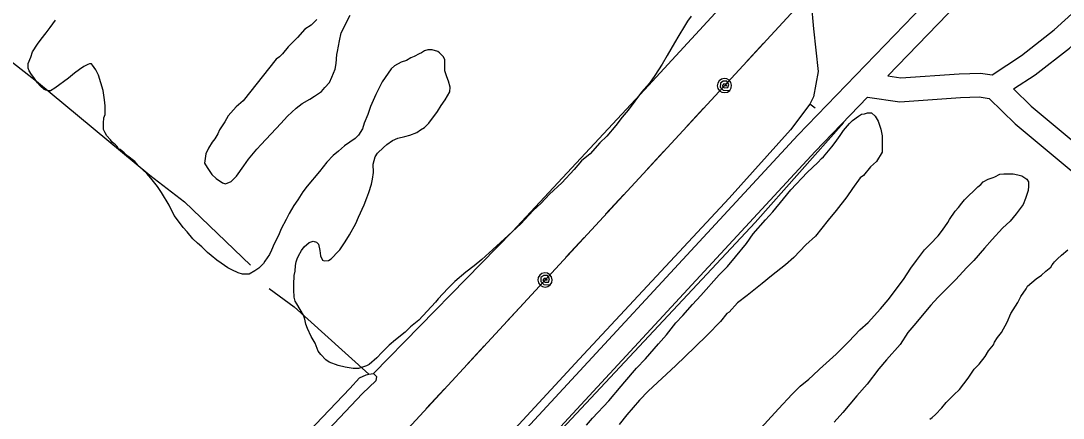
# Model space of a CAD drawing. Extents: x 3355677 to 3393573, y 612928 to 638357.
# Drawn here: x 3384413 to 3385728, y 623235 to 623737 of the extents above; entities that cross this region are included whole.
import ezdxf

# ---------------------------------------------------------------- set-up
doc = ezdxf.new("R2010")
doc.units = 0
for name, color, linetype in [('V-ROAD-CNTR', 7, 'Continuous'), ('V-SITE-VEGE', 7, 'Continuous'), ('V-TOPO-SHOR', 7, 'Continuous'), ('V-UTIL-LINE', 7, 'Continuous')]:
    doc.layers.add(name, color=color, linetype=linetype)

msp = doc.modelspace()

# ---------------------------------------------------------------- linework, layer by layer
at = {"layer": 'V-ROAD-CNTR'}
for points in [[(3385649.3, 623858.3), (3385393.3, 623592.7), (3384983.5, 623148.8), (3384633.4, 622764.9), (3384165.6, 622265), (3384081.3, 622169.8), (3384058.4, 622128.5), (3384052, 622105)], [(3385670.9, 623837.5), (3385506.9, 623667.4)], [(3385638.4, 623668.9), (3385675.4, 623693.4), (3385716.9, 623725.5), (3385752.7, 623757.9)], [(3385665.6, 623651), (3385692.9, 623669), (3385736.2, 623702.5), (3385772.8, 623735.7)], [(3385506.9, 623667.4), (3385523.1, 623665.1), (3385596.9, 623670.1), (3385623.7, 623671.1), (3385638.4, 623668.9)], [(3385665.6, 623651), (3385687.8, 623629.3), (3385763.5, 623566.1)], [(3385481.3, 623640.8), (3385415.1, 623572.1), (3385005.6, 623128.5), (3384655.4, 622744.6), (3384187.8, 622244.8), (3384105.9, 622152.4), (3384086.4, 622117.1), (3384079.3, 622091.2), (3384083.5, 622062.8), (3384106.1, 622018.8), (3384188.5, 621943.8), (3384500.7, 621659.3), (3384654, 621512.8), (3384841.1, 621336.5), (3385030.9, 621162.8)], [(3385481.3, 623640.8), (3385522, 623634.9), (3385598.5, 623640.1), (3385622.1, 623641), (3385634.8, 623639.1), (3385667.6, 623607), (3385821.6, 623478.6), (3385858.4, 623459.3), (3385887.6, 623464.5), (3385911.1, 623478.9), (3385942.7, 623502.7), (3385980, 623526.2)]]:
    msp.add_lwpolyline(points, dxfattribs=at)
at = {"layer": 'V-SITE-VEGE'}
for points in [[(3384433.9, 623707.7), (3384438.9, 623713.9), (3384445, 623721.7), (3384450, 623728.4), (3384456.7, 623737.9)], [(3384786.4, 623738.9), (3384779.2, 623731.6), (3384771.4, 623726.6), (3384762, 623716), (3384750.3, 623704.2), (3384743.1, 623695.3), (3384739.2, 623691.4), (3384735.3, 623688.6), (3384693.7, 623636.1), (3384684.8, 623628.3), (3384674.8, 623617.1), (3384670.4, 623609.3), (3384663.8, 623599.3), (3384661.5, 623594.2), (3384657.7, 623588.1), (3384654.3, 623583.6), (3384649.9, 623576.4), (3384646.6, 623569.1), (3384644.9, 623557.4), (3384648.3, 623551.9), (3384653.9, 623543), (3384659.5, 623538), (3384667.3, 623532.4), (3384671.2, 623531.3), (3384678.4, 623534.1), (3384685.1, 623540.8), (3384694.5, 623553.7), (3384700.1, 623562.1), (3384710.6, 623574.9), (3384716.2, 623581), (3384741.2, 623607.3), (3384749.5, 623616.8), (3384760.6, 623626.9), (3384767.8, 623632.4), (3384777.8, 623638), (3384783.4, 623642), (3384792.3, 623647.6), (3384796.7, 623652.6), (3384802.3, 623659.3), (3384805.6, 623666), (3384809.5, 623676), (3384811.1, 623683.3), (3384811.6, 623694.4), (3384812.7, 623698.3), (3384814.9, 623711.7), (3384817.1, 623721.7), (3384828.7, 623744)], [(3385258.8, 623743.1), (3385254.3, 623736.4), (3385250.4, 623730.3), (3385243.2, 623718.5), (3385237.7, 623709.1), (3385228.3, 623693.4), (3385222.2, 623682.3), (3385212.8, 623667.8), (3385206.1, 623658.3), (3385196.1, 623647.1), (3385179.5, 623624.2), (3385171.7, 623615.3), (3385163.9, 623604.7), (3385152.3, 623591.3), (3385143.4, 623582.9), (3385131.2, 623568.9), (3385120.6, 623560), (3385111.2, 623549.4)], [(3384915.8, 623695.3), (3384909.1, 623691.9), (3384905.2, 623690.2), (3384899.7, 623686.9), (3384893, 623684.6), (3384884.6, 623680.1), (3384880.2, 623676.2), (3384869.1, 623660), (3384865.2, 623652.2), (3384860.8, 623643.9), (3384854.2, 623628.8), (3384850.8, 623618.8), (3384846.4, 623607.6), (3384844.2, 623600.4), (3384839.2, 623592.6), (3384834.8, 623588.6), (3384821.4, 623579.1), (3384813.7, 623572.4), (3384807, 623566.8), (3384799.2, 623558.5), (3384789.8, 623546.7), (3384774.3, 623528.3), (3384768.7, 623521), (3384762.6, 623511), (3384757.6, 623503.7), (3384751.5, 623493.7), (3384747.6, 623485.9), (3384741.6, 623474.2), (3384738.2, 623465.8), (3384732.7, 623455.2), (3384729.4, 623447.4), (3384726.6, 623441.8), (3384721.1, 623433.5), (3384719.4, 623430.7), (3384713.3, 623424.5), (3384708.3, 623421.2), (3384701.1, 623417.2), (3384692.7, 623417.2), (3384687.1, 623418.9), (3384679.3, 623422.7), (3384674.3, 623425), (3384665.9, 623431.1), (3384660.4, 623434.9), (3384653.1, 623440.5), (3384648.6, 623444.4), (3384641.4, 623451.6), (3384635.8, 623456), (3384630.2, 623461.6), (3384622.9, 623470.5), (3384617.9, 623476), (3384610.6, 623485.5), (3384606.7, 623491), (3384600, 623504.4), (3384590.5, 623520), (3384585.4, 623527.7), (3384577, 623538.3), (3384572, 623544.4), (3384561.4, 623553.8), (3384556.9, 623559.4), (3384548, 623566.1), (3384543.5, 623570.5), (3384538.5, 623574.4), (3384536.3, 623575.5), (3384534.6, 623578.3), (3384532.4, 623580.5), (3384528.4, 623583.8), (3384526.2, 623586.6), (3384521.7, 623591.6), (3384519.5, 623595.5), (3384517.3, 623599.9), (3384517.2, 623607.7), (3384517.8, 623614.4), (3384519.4, 623618.9), (3384519.4, 623629.5), (3384518.8, 623637.3), (3384517.1, 623649), (3384510.9, 623668.4), (3384507.6, 623675.1), (3384503.6, 623681.2), (3384502, 623682.9), (3384499.7, 623682.9), (3384497.5, 623681.8), (3384492.5, 623679.5), (3384487, 623675.6), (3384480.8, 623671.1), (3384473.1, 623664.4), (3384455.8, 623652.1), (3384450.3, 623648.8), (3384447.5, 623648.7), (3384444.7, 623649.3), (3384442.5, 623650.4), (3384437.4, 623654.8), (3384434.1, 623658.7), (3384429.6, 623665.4), (3384426.3, 623669.3), (3384423.5, 623673.7), (3384422.3, 623677.1), (3384422.3, 623683.2), (3384425.6, 623691), (3384427.8, 623697.7), (3384433.9, 623707.7)], [(3385059.5, 623497.4), (3385044, 623480.7), (3385032.9, 623470.6), (3385018.4, 623457.2), (3385008.4, 623448.2), (3384994.6, 623435.4), (3384985.1, 623427.6), (3384974.5, 623419.7), (3384960.7, 623408), (3384951.8, 623399.1), (3384939.6, 623385.7), (3384936.2, 623381.7), (3384915.1, 623358.8), (3384904.6, 623350.5), (3384897.9, 623343.8), (3384885.7, 623334.2), (3384877.9, 623327.5), (3384868.5, 623318), (3384862.4, 623311.3), (3384852.4, 623303), (3384849, 623301.3), (3384839, 623297.9), (3384832.3, 623297.9), (3384822.3, 623299.5), (3384813.4, 623301.7), (3384802.2, 623306.1), (3384797.8, 623308.9), (3384791.6, 623315.6), (3384788.3, 623320), (3384784.3, 623330), (3384779.3, 623338.4), (3384774.8, 623348.4), (3384772.6, 623354), (3384771.4, 623360.1), (3384769.7, 623365.1), (3384761.3, 623379.5), (3384759.1, 623382.9), (3384758, 623387.9), (3384757.4, 623397.4), (3384757.4, 623404), (3384757.9, 623415.2), (3384759, 623420.8), (3384759.5, 623428), (3384760.6, 623432.5), (3384761.7, 623436.4), (3384763.4, 623440.3), (3384767.3, 623447), (3384770.6, 623451.4), (3384776.7, 623457), (3384781.7, 623458.7), (3384786.2, 623457.6), (3384788.4, 623454.8), (3384790.1, 623447), (3384791.2, 623440.3), (3384793.5, 623434.8), (3384795.7, 623433.7), (3384801.3, 623434.3), (3384804.6, 623436.5), (3384807.4, 623439.3), (3384810.7, 623443.2), (3384815.7, 623447.7), (3384822.4, 623457.7), (3384827.9, 623466.6), (3384835.7, 623481.1), (3384839, 623489), (3384846.2, 623504.6), (3384849.5, 623513.5), (3384852.3, 623520.2), (3384855.6, 623530.8), (3384856.7, 623536.9), (3384857.8, 623545.3), (3384857.7, 623555.9), (3384859.9, 623565.3), (3384863.2, 623569.8), (3384870.5, 623577.1), (3384874.9, 623581), (3384882.1, 623586), (3384888.8, 623588.8), (3384897.7, 623591.1), (3384903.8, 623592.8), (3384912.7, 623596.1), (3384917.2, 623599.5), (3384922.2, 623602.3), (3384927.7, 623607.9), (3384938.8, 623622.4), (3384943.3, 623630.2), (3384948.3, 623637.4), (3384954.4, 623647.5), (3384954.9, 623653.1), (3384952.7, 623660.9), (3384950.4, 623666.4), (3384948.2, 623673.7), (3384948.1, 623687.6), (3384946.4, 623691.5), (3384941.4, 623696.5), (3384939.2, 623698.1), (3384931.9, 623700.3), (3384926.4, 623700.3), (3384922.5, 623699.2), (3384918.6, 623696.4), (3384915.8, 623695.3)], [(3385423.1, 623563.1), (3385425.8, 623565.4), (3385436.4, 623577.7), (3385440.3, 623583.2), (3385446.9, 623592.2), (3385450.8, 623598.3), (3385458.6, 623607.2), (3385462.5, 623611.2), (3385469.7, 623616.7), (3385473.6, 623619), (3385477.5, 623619.6), (3385481.4, 623620.7), (3385486.4, 623620.7), (3385490.9, 623616.8), (3385494.8, 623610.1), (3385498.1, 623600.1), (3385499.8, 623591.8), (3385499.9, 623571.2), (3385492.7, 623559.4), (3385484.9, 623552.7), (3385476, 623541.6), (3385472.1, 623538.8), (3385462.2, 623525.4), (3385455, 623514.8), (3385441.6, 623497.5), (3385431.6, 623485.2), (3385415.6, 623465.1), (3385403.3, 623453.9), (3385388.3, 623438.3), (3385377.8, 623428.8), (3385360, 623414.8), (3385348.3, 623405.3), (3385329.4, 623390.2), (3385317.2, 623380.7), (3385306.7, 623368.9), (3385303.9, 623367.3), (3385295.6, 623357.2), (3385279.5, 623340.5), (3385263.4, 623324.8), (3385239.5, 623301.9), (3385204.5, 623269.5), (3385193.4, 623257.8), (3385177.8, 623239.3), (3385167.9, 623227)], [(3385126.6, 623226.4), (3385134.4, 623235.3), (3385155, 623257.1), (3385170.5, 623275.5), (3385174.9, 623281.1), (3385189.9, 623298.4), (3385201, 623310.1), (3385217.7, 623329.1), (3385227.7, 623340.3), (3385239.3, 623355.4), (3385248.2, 623364.9), (3385260.4, 623378.8), (3385271, 623390), (3385294.3, 623416.2), (3385304.8, 623426.9), (3385314.8, 623439.1), (3385328.7, 623455.9), (3385337, 623468.2), (3385352.6, 623485.5), (3385362, 623495.6), (3385375.3, 623512.3), (3385384.7, 623523.5), (3385405.3, 623545.3), (3385418.6, 623558.1), (3385423.1, 623563.1)], [(3385111.2, 623549.4), (3385095.6, 623532.6), (3385080.1, 623518.1), (3385069.5, 623506.9), (3385059.5, 623497.4)], [(3385342.2, 623217.5), (3385368.9, 623247.1), (3385386.1, 623265.6), (3385396.1, 623275.6), (3385407.2, 623284.6), (3385412.2, 623289.1), (3385420.5, 623296.9), (3385433.3, 623308.6), (3385441.6, 623315.9), (3385457.7, 623332.1), (3385471.6, 623346.6), (3385482.2, 623356.1), (3385497.7, 623373.4), (3385507.2, 623384.6), (3385526.6, 623410.3), (3385536, 623424.8), (3385543.2, 623434.3), (3385553.2, 623447.7), (3385560.4, 623454.9), (3385570.4, 623465.5), (3385576, 623472.8), (3385582.6, 623482.3), (3385584.8, 623486.2), (3385592, 623496.8), (3385595.9, 623501.3), (3385600.4, 623506.9), (3385603.7, 623510.8), (3385620.3, 623527.5), (3385624.2, 623530.3), (3385627, 623533.7), (3385633.7, 623537), (3385639.8, 623539.3), (3385642, 623539.8), (3385648.1, 623543.2), (3385653.2, 623543.8), (3385664.9, 623543.8), (3385671, 623542.7), (3385676, 623541.1), (3385682.1, 623537.2), (3385684.4, 623533.8), (3385684.4, 623528.3), (3385683.9, 623522.7), (3385680.5, 623512.7), (3385677.8, 623504.9), (3385668.9, 623493.1), (3385661.1, 623484.2), (3385651.7, 623475.3), (3385638.4, 623460.7), (3385628.9, 623450.1), (3385615.6, 623434.5), (3385606.2, 623425), (3385592.9, 623410.5), (3385570.1, 623387.6), (3385561.2, 623378.1), (3385539.6, 623352.4), (3385532.3, 623343.4), (3385522.4, 623328.4), (3385505.1, 623308.8), (3385495.7, 623297.7), (3385480.7, 623278.1), (3385468, 623263.6), (3385450.2, 623242.4), (3385439.1, 623230.1)], [(3385560, 623233.8), (3385562.7, 623236), (3385567.2, 623239.9), (3385575, 623248.3), (3385580.5, 623255), (3385590, 623264.5), (3385597.2, 623271.2), (3385608.3, 623285.7), (3385616, 623296.9), (3385622.1, 623303.6), (3385629.9, 623313.1), (3385633.8, 623320.4), (3385640.4, 623327.6), (3385641.6, 623331), (3385645.4, 623337.1), (3385650.4, 623343.2), (3385657.6, 623356.6), (3385662, 623367.2), (3385670.9, 623381.2), (3385674.8, 623389), (3385681.5, 623398.5), (3385683.1, 623401.8), (3385694.2, 623411.3), (3385700.9, 623415.8), (3385706.4, 623420.8), (3385712.6, 623425.9), (3385714.2, 623428.7), (3385715.9, 623430.9), (3385717, 623432.6), (3385720.9, 623436.5), (3385725.9, 623441), (3385734.2, 623447.7)]]:
    msp.add_lwpolyline(points, dxfattribs=at)
at = {"layer": 'V-TOPO-SHOR'}
msp.add_line((3385415.2, 623626.9), (3385408.6, 623631.6), dxfattribs=at)
for points in [[(3384485.9, 623903.9), (3384491.6, 623897.3), (3384498.3, 623885), (3384490.8, 623857.6), (3384469.2, 623826.3), (3384433.4, 623786.5), (3384368.4, 623725.9), (3384364.6, 623715.5), (3384368.4, 623710.8), (3384432.8, 623660.9), (3384575.9, 623542.3), (3384619.4, 623508.4), (3384702.8, 623428.3)], [(3385469.3, 623875.6), (3385413.7, 623816.8), (3385410, 623807.4), (3385407.2, 623793.2), (3385413, 623727.1), (3385418.9, 623673.2), (3385413.3, 623641.1), (3385408.6, 623631.6), (3385384.1, 623599.4), (3385306.9, 623513.2)], [(3385323.4, 623784.5), (3385200, 623650), (3385033.3, 623470.9), (3384858.2, 623291.8)], [(3385451.6, 623608.5), (3385339.6, 623482.5), (3385071.2, 623195.4), (3384832.9, 622937.7), (3384461.9, 622531.2), (3384286.8, 622344.6), (3384203, 622249.9)], [(3385306.9, 623513.2), (3385117.6, 623309.5), (3384909.5, 623084), (3384695.8, 622852.9), (3384502.7, 622641.6), (3384291.8, 622415.1), (3384164.6, 622286.3)], [(3384726.5, 623399.1), (3384757.8, 623375.6), (3384796.6, 623340.8), (3384852.2, 623290.6)], [(3384264.8, 622674), (3384424.9, 622847.4), (3384620.8, 623054.9), (3384828, 623272.8), (3384840.2, 623286.1), (3384848.7, 623289.9), (3384852.2, 623290.6), (3384858.2, 623291.8), (3384861.9, 623288), (3384861, 623282.4), (3384844.1, 623266.3), (3384685.8, 623098.6), (3384449.5, 622847.5), (3384154.7, 622534.8)]]:
    msp.add_lwpolyline(points, dxfattribs=at)
at = {"layer": 'V-UTIL-LINE'}
for points in [[(3387735.2, 628787.2), (3384417.1, 624919.5), (3385450.1, 623817.3), (3383505.8, 621708.7)], [(3385350.2, 623708.9), (3385327.2, 623683.9)], [(3385300.7, 623655.3), (3385303.6, 623654.9), (3385302.5, 623656.9), (3385299.8, 623657.3), (3385298.1, 623654.9), (3385300.5, 623652.5), (3385305.1, 623652.6), (3385306.5, 623656.6), (3385303.9, 623660.7), (3385299.3, 623660.8), (3385295.6, 623658.2), (3385295.4, 623653.4), (3385299.2, 623649.5), (3385307.4, 623649.2), (3385309.2, 623652.2), (3385309.7, 623655.6), (3385308.9, 623659.1), (3385306.8, 623661.9), (3385303.8, 623663.7), (3385300.4, 623664.3), (3385297, 623663.4), (3385294.1, 623661.4), (3385292.3, 623658.4), (3385291.7, 623654.9), (3385292.6, 623651.5), (3385294.6, 623648.7), (3385297.6, 623646.8), (3385301.1, 623646.3), (3385304.5, 623647.1), (3385307.4, 623649.2)], [(3385274.3, 623626.6), (3385251.2, 623601.6)], [(3385224.1, 623572.2), (3385201.1, 623547.2)], [(3385174, 623517.8), (3385150.9, 623492.8)], [(3385123.8, 623463.4), (3385100.7, 623438.4)], [(3385074.3, 623409.7), (3385077.2, 623409.3), (3385076.1, 623411.4), (3385073.4, 623411.7), (3385071.6, 623409.4), (3385074, 623406.9), (3385078.7, 623407), (3385080, 623411.1), (3385077.5, 623415.2), (3385072.9, 623415.2), (3385069.2, 623412.7), (3385069, 623407.9), (3385072.8, 623403.9), (3385080.9, 623403.6), (3385082.8, 623406.6), (3385083.3, 623410.1), (3385082.5, 623413.5), (3385080.4, 623416.3), (3385077.4, 623418.2), (3385074, 623418.7), (3385070.5, 623417.9), (3385067.7, 623415.8), (3385065.9, 623412.8), (3385065.3, 623409.4), (3385066.1, 623406), (3385068.2, 623403.1), (3385071.2, 623401.3), (3385074.7, 623400.7), (3385078.1, 623401.6), (3385080.9, 623403.6)], [(3385047.9, 623381), (3385024.8, 623356.1)], [(3384997.7, 623326.6), (3384974.7, 623301.7)], [(3384947.5, 623272.2), (3384924.5, 623247.3)]]:
    msp.add_lwpolyline(points, dxfattribs=at)

doc.saveas('drawing.dxf')
